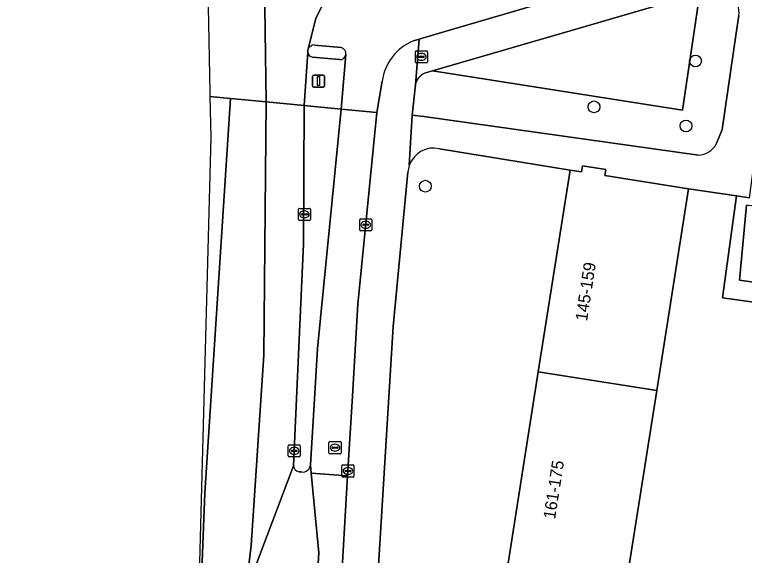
# Model space of a CAD drawing. Extents: x 163008 to 163854, y 382777 to 383982.
# Drawn here: x 163170.3 to 163231.1, y 383206.6 to 383251.5 of the extents above; entities that cross this region are included whole.
import ezdxf

# ---------------------------------------------------------------- set-up
doc = ezdxf.new("R2010")
doc.units = 0
for name, color, linetype in [('IMGEO_Berm_groen', 7, 'Continuous'), ('IMGEO_Boom', 7, 'Continuous'), ('IMGEO_Brandkraan', 7, 'Continuous'), ('IMGEO_Erf', 7, 'Continuous'), ('IMGEO_Fietspad_gesloten', 7, 'Continuous'), ('IMGEO_Fietspad_open', 7, 'Continuous'), ('IMGEO_Groenvoorziening', 7, 'Continuous'), ('IMGEO_Kolk', 7, 'Continuous'), ('IMGEO_Pand', 7, 'Continuous'), ('IMGEO_Pand_nummerreeks', 7, 'Continuous'), ('IMGEO_Rijbaan_lokaal_gesloten', 7, 'Continuous'), ('IMGEO_Rijbaan_regionaal_gesloten', 7, 'Continuous'), ('IMGEO_Rioolput', 7, 'Continuous'), ('IMGEO_Verkeerseiland_gesloten', 7, 'Continuous'), ('IMGEO_Verkeersregelinstallatiepaal', 7, 'Continuous'), ('IMGEO_Voetpad_open', 7, 'Continuous')]:
    doc.layers.add(name, color=color, linetype=linetype)

msp = doc.modelspace()

# ---------------------------------------------------------------- linework, layer by layer
at = {"layer": 'IMGEO_Berm_groen'}
for points in [[(163197.507, 383243.656), (163194.439, 383243.981), (163194.379, 383232.462), (163193.773, 383218.958), (163193.602, 383215.252), (163193.551, 383214.015)], [(163194.949, 383214.099), (163195.306, 383220.009), (163195.526, 383223.756), (163197.507, 383243.656)], [(163194.021, 383213.52), (163194.212, 383213.494)]]:
    msp.add_lwpolyline(points, dxfattribs=at)
for centre, radius, start, end in [((163194.034, 383214.003), 0.483, 178.59203, 268.43994), ((163194.299, 383214.14), 0.651, 262.34392, 356.42092)]:
    msp.add_arc(centre, radius, start, end, dxfattribs=at)
at = {"layer": 'IMGEO_Boom'}
for centre in [(163227.002, 383247.678), (163218.553, 383243.86), (163226.214, 383242.271), (163204.518, 383237.262)]:
    msp.add_circle(centre, 0.489, dxfattribs=at)
at = {"layer": 'IMGEO_Brandkraan'}
for p, q in [((163203.757, 383248.518), (163204.609, 383248.518)), ((163203.682, 383247.592), (163203.682, 383248.444)), ((163203.941, 383248.012), (163203.941, 383248.024)), ((163204.379, 383247.975), (163203.981, 383247.975)), ((163203.984, 383248.061), (163204.382, 383248.061)), ((163204.17, 383248.298), (163204.195, 383248.298)), ((163204.425, 383248.024), (163204.425, 383248.012)), ((163204.683, 383248.444), (163204.683, 383247.592)), ((163204.609, 383247.518), (163203.757, 383247.518)), ((163204.193, 383247.738), (163204.168, 383247.738))]:
    msp.add_line(p, q, dxfattribs=at)
for points in [[(163203.757, 383248.518), (163204.609, 383248.518)], [(163203.682, 383247.592), (163203.682, 383248.444)], [(163204.683, 383248.444), (163204.683, 383247.592)], [(163204.609, 383247.518), (163203.757, 383247.518)]]:
    msp.add_lwpolyline(points, dxfattribs=at)
for centre, radius, start, end in [((163203.759, 383248.442), 0.0765, 91.55205, 178.44795), ((163203.759, 383248.442), 0.0765, 91.55205, 178.44795), ((163204.607, 383248.442), 0.0765, 1.55205, 88.44795), ((163204.607, 383248.442), 0.0765, 1.55205, 88.44795), ((163203.981, 383248.021), 0.0403, 85.87752, 175.75265), ((163203.978, 383248.011), 0.0366, 178.93798, 274.71019), ((163204.382, 383248.018), 0.043, 264.86636, 352.45326), ((163204.386, 383248.023), 0.0386, 1.73085, 96.63898), ((163203.759, 383247.594), 0.0765, 181.55205, 268.44795), ((163203.759, 383247.594), 0.0765, 181.55205, 268.44795), ((163204.607, 383247.594), 0.0765, 271.55205, 358.44795), ((163204.607, 383247.594), 0.0765, 271.55205, 358.44795)]:
    msp.add_arc(centre, radius, start, end, dxfattribs=at)
for centre, major_axis, ratio, start_param, end_param in [((163204.169, 383248.018), (-0.387, 0.002), 0.722429, 4.712389, 7.853982), ((163204.194, 383248.018), (-0.39, 0.002), 0.717154, 1.570796, 4.712389)]:
    msp.add_ellipse(centre, major_axis=major_axis, ratio=ratio, start_param=start_param, end_param=end_param, dxfattribs=at)
at = {"layer": 'IMGEO_Erf'}
for points in [[(163213.912, 383221.821), (163216.562, 383238.601), (163205.687, 383240.38)], [(163203.067, 383238.417), (163201.846, 383225.58), (163200.609, 383205.73), (163199.926, 383190.826), (163200.054, 383190.545), (163200.764, 383190.008), (163201.591, 383189.633), (163208.656, 383188.529), (163211.262, 383205.035), (163213.912, 383221.821)]]:
    msp.add_lwpolyline(points, dxfattribs=at)
msp.add_lwpolyline([(163250.054, 383212.812), (163251.322, 383221.673), (163251.798, 383224.839), (163249.951, 383225.095), (163229.245, 383227.968), (163230.422, 383236.451), (163226.432, 383237.048), (163223.782, 383220.262), (163221.131, 383203.477), (163218.481, 383186.691), (163231.042, 383184.362), (163243.541, 383182.432), (163246.029, 383200.699), (163246.804, 383200.581), (163248.021, 383200.366), (163248.293, 383201.795), (163249.549, 383209.655)], close=True, dxfattribs=at)
for centre, radius, start, end in [((163205.202, 383238.298), 2.138, 76.88078, 160.85489), ((163205.181, 383238.302), 2.117, 160.76714, 176.87816)]:
    msp.add_arc(centre, radius, start, end, dxfattribs=at)
at = {"layer": 'IMGEO_Fietspad_gesloten'}
for points in [[(163203.537, 383249.349), (163203.99, 383249.482), (163205.576, 383249.947), (163228.092, 383256.549)], [(163196.096, 383252.598), (163195.409, 383251.226), (163194.77, 383248.669)], [(163195.279, 383249.003), (163197.503, 383248.803)], [(163197.909, 383248.214), (163197.507, 383243.656), (163200.49, 383243.397), (163200.916, 383246.002)], [(163194.992, 383161.173), (163195.031, 383161.803), (163195.65, 383171.686), (163195.877, 383175.233), (163195.851, 383175.573), (163196.316, 383183.55), (163196.753, 383190.777), (163196.883, 383192.988), (163198.031, 383213.173), (163195.025, 383213.387), (163195.659, 383206.771), (163194.656, 383191.361), (163192.885, 383158.536)]]:
    msp.add_lwpolyline(points, dxfattribs=at)
for centre, radius, start, end in [((163205.123, 383245.407), 4.249, 111.9215, 171.95026), ((163195.256, 383248.484), 0.52, 87.42487, 159.11999), ((163197.387, 383248.288), 0.527, 351.88182, 77.27548)]:
    msp.add_arc(centre, radius, start, end, dxfattribs=at)
at = {"layer": 'IMGEO_Fietspad_open'}
msp.add_lwpolyline([(163200.49, 383243.397), (163197.507, 383243.656), (163195.526, 383223.756), (163195.306, 383220.009), (163194.949, 383214.099), (163195.025, 383213.387), (163198.031, 383213.173), (163198.073, 383213.577), (163198.45, 383219.822), (163198.898, 383227.437)], close=True, dxfattribs=at)
at = {"layer": 'IMGEO_Groenvoorziening'}
for points in [[(163228.403, 383253.646), (163227.35, 383253.339), (163225.919, 383243.594), (163205.111, 383246.846), (163204.533, 383246.677)], [(163228.731, 383240.756), (163229.217, 383241.963), (163230.398, 383250), (163230.61, 383251.446)], [(163203.687, 383245.689), (163203.406, 383243.179), (163204.4, 383243.068), (163227.247, 383239.846)]]:
    msp.add_lwpolyline(points, dxfattribs=at)
msp.add_lwpolyline([(163205.111, 383246.846), (163225.919, 383243.594), (163227.35, 383253.339)], close=True, dxfattribs=at)
for centre, radius, start, end in [((163228.649, 383251.686), 1.975, 353.01621, 97.1658), ((163204.897, 383245.509), 1.223, 107.30956, 171.54519), ((163227.163, 383241.647), 1.803, 272.65434, 330.37954)]:
    msp.add_arc(centre, radius, start, end, dxfattribs=at)
at = {"layer": 'IMGEO_Kolk'}
for p, q in [((163193.951, 383234.493), (163193.951, 383235.345)), ((163194.026, 383235.419), (163194.878, 383235.419)), ((163194.439, 383235.199), (163194.464, 383235.199)), ((163194.952, 383235.345), (163194.952, 383234.493)), ((163194.21, 383234.913), (163194.21, 383234.925)), ((163194.648, 383234.876), (163194.25, 383234.876)), ((163194.253, 383234.962), (163194.651, 383234.962)), ((163194.462, 383234.639), (163194.437, 383234.639)), ((163194.694, 383234.925), (163194.694, 383234.913)), ((163199.127, 383234.55), (163199.979, 383234.55)), ((163194.878, 383234.419), (163194.026, 383234.419)), ((163199.052, 383233.624), (163199.052, 383234.476)), ((163199.311, 383234.044), (163199.311, 383234.056)), ((163199.749, 383234.007), (163199.351, 383234.007)), ((163199.354, 383234.093), (163199.752, 383234.093)), ((163199.54, 383234.33), (163199.565, 383234.33)), ((163199.795, 383234.056), (163199.795, 383234.044)), ((163200.053, 383234.476), (163200.053, 383233.624)), ((163199.979, 383233.55), (163199.127, 383233.55)), ((163199.563, 383233.77), (163199.538, 383233.77)), ((163193.102, 383214.826), (163193.102, 383215.678)), ((163193.177, 383215.752), (163194.029, 383215.752)), ((163194.103, 383215.678), (163194.103, 383214.826)), ((163193.361, 383215.246), (163193.361, 383215.258)), ((163193.799, 383215.209), (163193.401, 383215.209)), ((163193.404, 383215.295), (163193.802, 383215.295)), ((163193.59, 383215.532), (163193.615, 383215.532)), ((163193.845, 383215.258), (163193.845, 383215.246)), ((163194.029, 383214.752), (163193.177, 383214.752)), ((163193.613, 383214.972), (163193.588, 383214.972)), ((163197.573, 383213.151), (163197.573, 383214.003)), ((163197.648, 383214.077), (163198.5, 383214.077)), ((163198.061, 383213.857), (163198.086, 383213.857)), ((163198.574, 383214.003), (163198.574, 383213.151)), ((163197.832, 383213.571), (163197.832, 383213.583)), ((163198.27, 383213.534), (163197.872, 383213.534)), ((163197.875, 383213.62), (163198.273, 383213.62)), ((163198.084, 383213.297), (163198.059, 383213.297)), ((163198.316, 383213.583), (163198.316, 383213.571)), ((163198.5, 383213.077), (163197.648, 383213.077))]:
    msp.add_line(p, q, dxfattribs=at)
for points in [[(163193.951, 383234.493), (163193.951, 383235.345)], [(163194.026, 383235.419), (163194.878, 383235.419)], [(163194.952, 383235.345), (163194.952, 383234.493)], [(163199.127, 383234.55), (163199.979, 383234.55)], [(163194.878, 383234.419), (163194.026, 383234.419)], [(163199.052, 383233.624), (163199.052, 383234.476)], [(163200.053, 383234.476), (163200.053, 383233.624)], [(163199.979, 383233.55), (163199.127, 383233.55)], [(163193.102, 383214.826), (163193.102, 383215.678)], [(163193.177, 383215.752), (163194.029, 383215.752)], [(163194.103, 383215.678), (163194.103, 383214.826)], [(163194.029, 383214.752), (163193.177, 383214.752)], [(163197.573, 383213.151), (163197.573, 383214.003)], [(163197.648, 383214.077), (163198.5, 383214.077)], [(163198.574, 383214.003), (163198.574, 383213.151)], [(163198.5, 383213.077), (163197.648, 383213.077)]]:
    msp.add_lwpolyline(points, dxfattribs=at)
for centre, radius, start, end in [((163194.028, 383235.343), 0.0765, 91.55205, 178.44795), ((163194.028, 383235.343), 0.0765, 91.55205, 178.44795), ((163194.876, 383235.343), 0.0765, 1.55205, 88.44795), ((163194.876, 383235.343), 0.0765, 1.55205, 88.44795), ((163194.028, 383234.495), 0.0765, 181.55205, 268.44795), ((163194.028, 383234.495), 0.0765, 181.55205, 268.44795), ((163194.25, 383234.922), 0.0403, 85.87752, 175.75265), ((163194.247, 383234.912), 0.0366, 178.93798, 274.71019), ((163194.651, 383234.919), 0.043, 264.86636, 352.45326), ((163194.655, 383234.924), 0.0386, 1.73085, 96.63898), ((163194.876, 383234.495), 0.0765, 271.55205, 358.44795), ((163194.876, 383234.495), 0.0765, 271.55205, 358.44795), ((163199.129, 383234.474), 0.0765, 91.55205, 178.44795), ((163199.129, 383234.474), 0.0765, 91.55205, 178.44795), ((163199.977, 383234.474), 0.0765, 1.55205, 88.44795), ((163199.977, 383234.474), 0.0765, 1.55205, 88.44795), ((163199.351, 383234.053), 0.0403, 85.87752, 175.75265), ((163199.348, 383234.043), 0.0366, 178.93798, 274.71019), ((163199.752, 383234.05), 0.043, 264.86636, 352.45326), ((163199.756, 383234.055), 0.0386, 1.73085, 96.63898), ((163199.129, 383233.626), 0.0765, 181.55205, 268.44795), ((163199.129, 383233.626), 0.0765, 181.55205, 268.44795), ((163199.977, 383233.626), 0.0765, 271.55205, 358.44795), ((163199.977, 383233.626), 0.0765, 271.55205, 358.44795), ((163193.179, 383215.676), 0.0765, 91.55205, 178.44795), ((163193.179, 383215.676), 0.0765, 91.55205, 178.44795), ((163194.027, 383215.676), 0.0765, 1.55205, 88.44795), ((163194.027, 383215.676), 0.0765, 1.55205, 88.44795), ((163193.401, 383215.255), 0.0403, 85.87752, 175.75265), ((163193.398, 383215.245), 0.0366, 178.93798, 274.71019), ((163193.802, 383215.252), 0.043, 264.86636, 352.45326), ((163193.806, 383215.257), 0.0386, 1.73085, 96.63898), ((163193.179, 383214.828), 0.0765, 181.55205, 268.44795), ((163193.179, 383214.828), 0.0765, 181.55205, 268.44795), ((163194.027, 383214.828), 0.0765, 271.55205, 358.44795), ((163194.027, 383214.828), 0.0765, 271.55205, 358.44795), ((163197.65, 383214.001), 0.0765, 91.55205, 178.44795), ((163197.65, 383214.001), 0.0765, 91.55205, 178.44795), ((163198.498, 383214.001), 0.0765, 1.55205, 88.44795), ((163198.498, 383214.001), 0.0765, 1.55205, 88.44795), ((163197.872, 383213.58), 0.0403, 85.87752, 175.75265), ((163197.869, 383213.57), 0.0366, 178.93798, 274.71019), ((163198.273, 383213.577), 0.043, 264.86636, 352.45326), ((163198.277, 383213.582), 0.0386, 1.73085, 96.63898), ((163197.65, 383213.153), 0.0765, 181.55205, 268.44795), ((163197.65, 383213.153), 0.0765, 181.55205, 268.44795), ((163198.498, 383213.153), 0.0765, 271.55205, 358.44795), ((163198.498, 383213.153), 0.0765, 271.55205, 358.44795)]:
    msp.add_arc(centre, radius, start, end, dxfattribs=at)
for centre, major_axis, ratio, start_param, end_param in [((163194.438, 383234.919), (-0.387, 0.002), 0.722429, 4.712389, 7.853982), ((163194.463, 383234.919), (-0.39, 0.002), 0.717154, 1.570796, 4.712389), ((163199.539, 383234.05), (-0.387, 0.002), 0.722429, 4.712389, 7.853982), ((163199.564, 383234.05), (-0.39, 0.002), 0.717154, 1.570796, 4.712389), ((163193.589, 383215.252), (-0.387, 0.002), 0.722429, 4.712389, 7.853982), ((163193.614, 383215.252), (-0.39, 0.002), 0.717154, 1.570796, 4.712389), ((163198.06, 383213.577), (-0.387, 0.002), 0.722429, 4.712389, 7.853982), ((163198.085, 383213.577), (-0.39, 0.002), 0.717154, 1.570796, 4.712389)]:
    msp.add_ellipse(centre, major_axis=major_axis, ratio=ratio, start_param=start_param, end_param=end_param, dxfattribs=at)
at = {"layer": 'IMGEO_Pand'}
for points in [[(163213.912, 383221.821), (163223.782, 383220.262), (163226.432, 383237.048), (163219.452, 383238.15), (163219.53, 383238.649), (163217.606, 383238.953), (163217.527, 383238.448), (163216.562, 383238.601)], [(163237.044, 383234.829), (163232.228, 383235.533), (163231.656, 383235.617), (163231.408, 383235.653), (163231.258, 383235.675), (163230.654, 383229.456), (163231.052, 383229.398), (163236.14, 383228.654), (163236.14, 383228.655)], [(163213.912, 383221.821), (163211.262, 383205.035), (163221.131, 383203.477), (163223.782, 383220.262)]]:
    msp.add_lwpolyline(points, close=True, dxfattribs=at)
at = {"layer": 'IMGEO_Rijbaan_lokaal_gesloten'}
for points in [[(163193.551, 383214.015), (163189.55, 383203.434)], [(163192.885, 383158.536), (163194.656, 383191.361), (163195.659, 383206.771), (163195.025, 383213.387), (163194.949, 383214.099)], [(163194.212, 383213.494), (163194.021, 383213.52)]]:
    msp.add_lwpolyline(points, dxfattribs=at)
for centre, radius, start, end in [((163194.034, 383214.003), 0.483, 178.59203, 268.43994), ((163194.299, 383214.14), 0.651, 262.34392, 356.42092)]:
    msp.add_arc(centre, radius, start, end, dxfattribs=at)
at = {"layer": 'IMGEO_Rijbaan_regionaal_gesloten'}
for points in [[(163186.584, 383244.725), (163188.293, 383244.563), (163191.278, 383244.281), (163191.118, 383254.099), (163190.697, 383284.727), (163190.152, 383296.691), (163186.341, 383296.644), (163185.581, 383296.635), (163186.055, 383272.093), (163186.577, 383245.084), (163186.584, 383244.725)], [(163190.625, 383292.032), (163190.152, 383296.691), (163190.697, 383284.727), (163191.118, 383254.099), (163191.278, 383244.281), (163194.439, 383243.981), (163194.731, 383248.405), (163194.741, 383248.551), (163194.77, 383248.669), (163195.409, 383251.226), (163196.096, 383252.598), (163196.55, 383253.506), (163197.655, 383255.103), (163199.019, 383266.295)], [(163189.55, 383203.434), (163190.005, 383207.369), (163191.061, 383223.216), (163191.278, 383244.281), (163188.293, 383244.563), (163186.154, 383211.728), (163185.796, 383202.497), (163185.511, 383198.68), (163185.511, 383198.678), (163184.922, 383176.6), (163180.086, 383118.898), (163176.968, 383103.124), (163170.325, 383069.525)], [(163186.584, 383244.725), (163186.649, 383241.35), (163185.511, 383198.678), (163185.511, 383198.68), (163185.796, 383202.497), (163186.154, 383211.728), (163188.293, 383244.563), (163186.584, 383244.725)]]:
    msp.add_lwpolyline(points, dxfattribs=at)
msp.add_lwpolyline([(163194.379, 383232.462), (163194.439, 383243.981), (163191.278, 383244.281), (163191.061, 383223.216), (163190.005, 383207.369), (163189.55, 383203.434), (163193.551, 383214.015), (163193.602, 383215.252), (163193.773, 383218.958)], close=True, dxfattribs=at)
at = {"layer": 'IMGEO_Rioolput'}
for p, q in [((163196.495, 383215.091), (163196.495, 383215.943)), ((163196.57, 383216.017), (163197.422, 383216.017)), ((163196.983, 383215.797), (163197.008, 383215.797)), ((163197.496, 383215.943), (163197.496, 383215.091)), ((163196.754, 383215.511), (163196.754, 383215.523)), ((163197.192, 383215.474), (163196.794, 383215.474)), ((163196.797, 383215.56), (163197.195, 383215.56)), ((163197.006, 383215.237), (163196.981, 383215.237)), ((163197.238, 383215.523), (163197.238, 383215.511)), ((163197.422, 383215.017), (163196.57, 383215.017))]:
    msp.add_line(p, q, dxfattribs=at)
for points in [[(163196.495, 383215.091), (163196.495, 383215.943)], [(163196.57, 383216.017), (163197.422, 383216.017)], [(163197.496, 383215.943), (163197.496, 383215.091)], [(163197.422, 383215.017), (163196.57, 383215.017)]]:
    msp.add_lwpolyline(points, dxfattribs=at)
for centre, radius, start, end in [((163196.572, 383215.941), 0.0765, 91.55205, 178.44795), ((163196.572, 383215.941), 0.0765, 91.55205, 178.44795), ((163197.42, 383215.941), 0.0765, 1.55205, 88.44795), ((163197.42, 383215.941), 0.0765, 1.55205, 88.44795), ((163196.572, 383215.093), 0.0765, 181.55205, 268.44795), ((163196.572, 383215.093), 0.0765, 181.55205, 268.44795), ((163196.794, 383215.52), 0.0403, 85.87752, 175.75265), ((163196.791, 383215.51), 0.0366, 178.93798, 274.71019), ((163197.195, 383215.517), 0.043, 264.86636, 352.45326), ((163197.199, 383215.522), 0.0386, 1.73085, 96.63898), ((163197.42, 383215.093), 0.0765, 271.55205, 358.44795), ((163197.42, 383215.093), 0.0765, 271.55205, 358.44795)]:
    msp.add_arc(centre, radius, start, end, dxfattribs=at)
for centre, major_axis, ratio, start_param, end_param in [((163196.982, 383215.517), (-0.387, 0.002), 0.722429, 4.712389, 7.853982), ((163197.007, 383215.517), (-0.39, 0.002), 0.717154, 1.570796, 4.712389)]:
    msp.add_ellipse(centre, major_axis=major_axis, ratio=ratio, start_param=start_param, end_param=end_param, dxfattribs=at)
at = {"layer": 'IMGEO_Verkeerseiland_gesloten'}
for points in [[(163194.77, 383248.669), (163194.741, 383248.551), (163194.731, 383248.405)], [(163197.503, 383248.803), (163195.279, 383249.003)], [(163195.114, 383248.002), (163197.376, 383247.788)]]:
    msp.add_lwpolyline(points, dxfattribs=at)
for centre, radius, start, end in [((163195.256, 383248.484), 0.52, 87.42487, 159.11999), ((163197.387, 383248.288), 0.527, 351.88182, 77.27548), ((163195.181, 383248.449), 0.452, 185.62223, 261.46258), ((163197.414, 383248.287), 0.501, 265.70152, 351.56564)]:
    msp.add_arc(centre, radius, start, end, dxfattribs=at)
at = {"layer": 'IMGEO_Verkeersregelinstallatiepaal'}
for p, q in [((163195.126, 383245.606), (163195.126, 383246.406)), ((163195.126, 383246.406), (163195.126, 383245.606)), ((163195.226, 383246.506), (163196.016, 383246.506)), ((163196.016, 383246.506), (163195.226, 383246.506)), ((163196.116, 383246.406), (163196.116, 383245.606)), ((163196.116, 383245.606), (163196.116, 383246.406)), ((163196.016, 383245.506), (163195.226, 383245.506)), ((163195.226, 383245.506), (163196.016, 383245.506))]:
    msp.add_line(p, q, dxfattribs=at)
msp.add_lwpolyline([(163195.546, 383246.381), (163195.696, 383246.381), (163195.696, 383245.631), (163195.546, 383245.631), (163195.546, 383246.381)], dxfattribs=at)
for centre, start, end in [((163195.226, 383246.406), 90, 180), ((163195.226, 383246.406), 90, 180), ((163196.016, 383246.406), 0, 90), ((163196.016, 383246.406), 360, 90), ((163195.226, 383245.606), 180, 270), ((163195.226, 383245.606), 180, 270), ((163196.016, 383245.606), 270, 0), ((163196.016, 383245.606), 270, 0)]:
    msp.add_arc(centre, 0.1, start, end, dxfattribs=at)
at = {"layer": 'IMGEO_Voetpad_open'}
for points in [[(163239.305, 383259.567), (163239.047, 383259.544), (163228.092, 383256.549), (163205.576, 383249.947), (163203.99, 383249.482), (163203.687, 383245.689)], [(163205.687, 383240.38), (163216.562, 383238.601), (163217.527, 383238.448), (163217.606, 383238.953), (163219.53, 383238.649), (163219.452, 383238.15), (163226.432, 383237.048), (163230.422, 383236.451), (163231.486, 383236.292), (163232.159, 383241.261), (163233.461, 383250), (163233.785, 383252.175), (163234.265, 383256.049), (163240.046, 383255.072), (163274.56, 383250), (163283.447, 383248.694), (163288.916, 383248.053)], [(163204.533, 383246.677), (163205.111, 383246.846), (163227.35, 383253.339), (163228.403, 383253.646)], [(163230.61, 383251.446), (163230.398, 383250), (163229.217, 383241.963), (163228.731, 383240.756)], [(163203.182, 383238.999), (163203.406, 383243.179), (163203.687, 383245.689), (163203.99, 383249.482), (163203.537, 383249.349)], [(163194.731, 383248.405), (163194.439, 383243.981), (163197.507, 383243.656), (163197.909, 383248.214)], [(163197.376, 383247.788), (163195.114, 383248.002)], [(163200.916, 383246.002), (163200.49, 383243.397), (163198.898, 383227.437), (163198.45, 383219.822), (163198.073, 383213.577), (163198.031, 383213.173), (163196.883, 383192.988), (163196.753, 383190.777), (163196.316, 383183.55), (163195.851, 383175.573), (163195.877, 383175.233), (163197.844, 383175.174), (163197.69, 383172.927), (163197.352, 383172.972), (163197.429, 383172.552), (163196.976, 383164.543), (163196.875, 383164.138), (163197.2, 383164.132), (163196.895, 383158.786)], [(163227.247, 383239.846), (163204.4, 383243.068), (163203.406, 383243.179), (163203.182, 383238.999)], [(163198.433, 383148.882), (163199.246, 383170.83), (163199.441, 383180.416), (163199.48, 383182.344), (163199.665, 383183.324), (163200.054, 383190.545), (163199.926, 383190.826), (163200.609, 383205.73), (163201.846, 383225.58), (163203.067, 383238.417)], [(163231.486, 383236.292), (163230.422, 383236.451), (163229.245, 383227.968), (163249.951, 383225.095)], [(163236.14, 383228.654), (163231.052, 383229.398), (163230.654, 383229.456), (163231.258, 383235.675)]]:
    msp.add_lwpolyline(points, dxfattribs=at)
for centre, radius, start, end in [((163228.649, 383251.686), 1.975, 353.01621, 97.1658), ((163205.123, 383245.407), 4.249, 111.9215, 171.95026), ((163195.181, 383248.449), 0.452, 185.62223, 261.46258), ((163197.414, 383248.287), 0.501, 265.70152, 351.56564), ((163204.897, 383245.509), 1.223, 107.30956, 171.54519), ((163227.163, 383241.647), 1.803, 272.65434, 330.37954), ((163205.202, 383238.298), 2.138, 76.88078, 160.85489), ((163205.181, 383238.302), 2.117, 160.76714, 176.87816)]:
    msp.add_arc(centre, radius, start, end, dxfattribs=at)

# ---------------------------------------------------------------- texts
at = {"layer": 'IMGEO_Pand_nummerreeks'}
for s, rotation, p in [('145-159', 81.31106, (163217.975, 383225.998)), ('161-175', 81.05347, (163215.309, 383209.526))]:
    msp.add_text(s, height=1, rotation=rotation, dxfattribs=at).set_placement(p)

doc.saveas('drawing.dxf')
